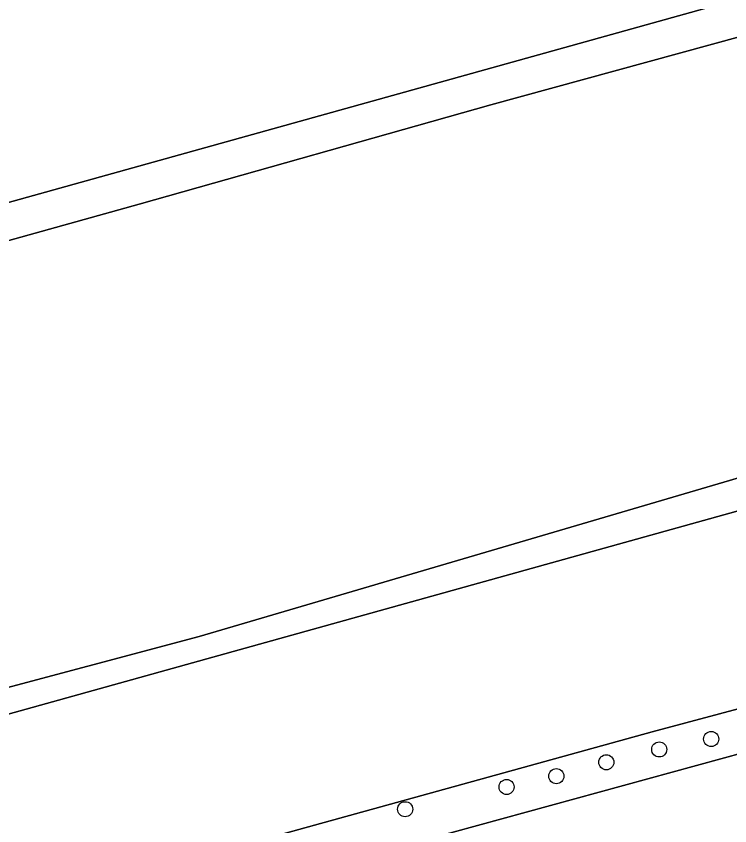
# Model space of a CAD drawing. Extents: x 159053 to 160042, y 380449 to 381423.
# Drawn here: x 159271.1 to 159317.3, y 380866.7 to 380919.1 of the extents above; entities that cross this region are included whole.
import ezdxf

# ---------------------------------------------------------------- set-up
doc = ezdxf.new("R2010")
doc.units = 0
for name, color, linetype in [('IMGEO_Boom', 7, 'Continuous'), ('IMGEO_Groenvoorziening', 7, 'Continuous'), ('IMGEO_Voetpad_gesloten', 7, 'Continuous')]:
    doc.layers.add(name, color=color, linetype=linetype)

msp = doc.modelspace()

# ---------------------------------------------------------------- linework, layer by layer
at = {"layer": 'IMGEO_Boom'}
for centre in [(159316.072, 380872.34), (159312.709, 380871.667), (159309.283, 380870.834), (159306.049, 380869.936), (159302.829, 380869.235), (159296.264, 380867.793)]:
    msp.add_circle(centre, 0.489, dxfattribs=at)
at = {"layer": 'IMGEO_Groenvoorziening'}
for points in [[(159320.026, 380918.376), (159301.8, 380913.396), (159279.05, 380906.957), (159221.084, 380890.807), (159206.081, 380886.572), (159205.42, 380889.01), (159218.379, 380892.522), (159318.679, 380920.497)], [(159282.939, 380878.986), (159328.837, 380892.489), (159329.571, 380892.785)], [(159329.363, 380890.319), (159215.414, 380858.587), (159214.877, 380860.524), (159246.237, 380869.205), (159282.939, 380878.986)], [(159334.008, 380875.804), (159237.928, 380849.486), (159217.706, 380844.023), (159217.056, 380846.293), (159236.063, 380851.742), (159312.249, 380872.804), (159332.513, 380878.217)]]:
    msp.add_lwpolyline(points, dxfattribs=at)
at = {"layer": 'IMGEO_Voetpad_gesloten'}
for points in [[(159318.679, 380920.497), (159218.379, 380892.522), (159205.42, 380889.01), (159206.081, 380886.572), (159221.084, 380890.807), (159279.05, 380906.957), (159301.8, 380913.396), (159320.026, 380918.376)], [(159329.571, 380892.785), (159328.837, 380892.489), (159282.939, 380878.986), (159246.237, 380869.205), (159214.877, 380860.524), (159215.414, 380858.587), (159329.363, 380890.319)], [(159332.513, 380878.217), (159312.249, 380872.804), (159236.063, 380851.742), (159217.056, 380846.293), (159217.706, 380844.023), (159237.928, 380849.486), (159334.008, 380875.804)]]:
    msp.add_lwpolyline(points, dxfattribs=at)

doc.saveas('drawing.dxf')
